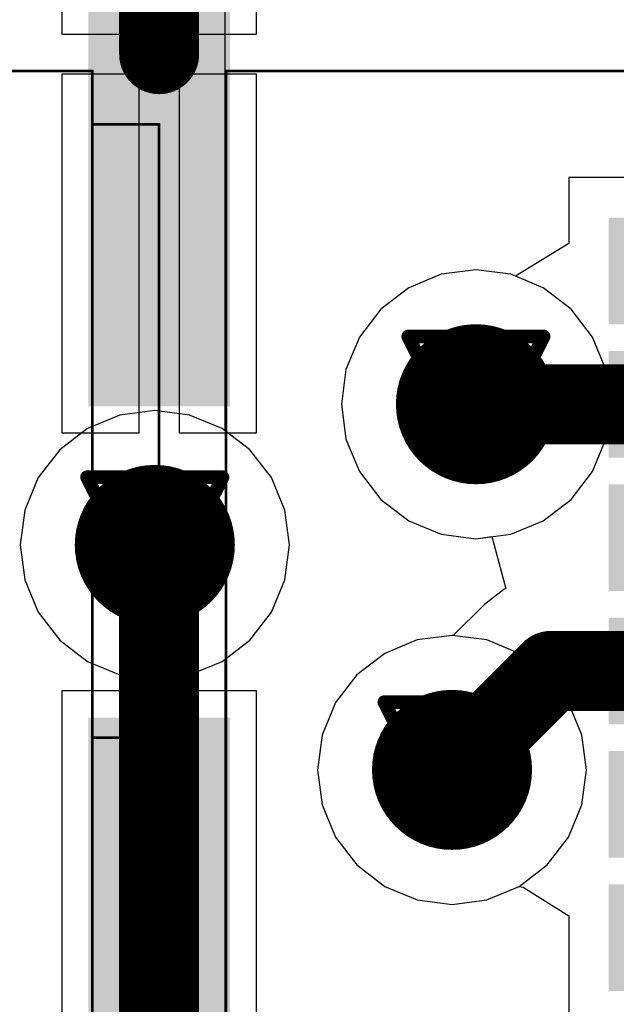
# Model space of a CAD drawing. Header units: millimetres. Extents: x 138 to 555, y 26 to 334.
# Tile 312 of 656: x 224.3 to 226.53, y 240.01 to 243.7. Entities that reach past the tile are written whole.
import ezdxf

# ---------------------------------------------------------------- set-up
doc = ezdxf.new("R2010")
doc.units = ezdxf.units.MM
for name, color, linetype in [('BottomLayer', 5, 'Continuous'), ('DrillDrawing', 1, 'Continuous'), ('Mechanical27', 56, 'Continuous'), ('MidLayer1', 16, 'Continuous'), ('MidLayer2', 76, 'Continuous'), ('MidLayer3', 90, 'Continuous'), ('MidLayer4', 156, 'Continuous'), ('MultiLayer', 9, 'Continuous'), ('TopLayer', 1, 'Continuous'), ('TopPaste', 8, 'Continuous'), ('TopSolder', 216, 'Continuous'), ('ViaHoleLayer', 16, 'Continuous')]:
    doc.layers.add(name, color=color, linetype=linetype)

# ---------------------------------------------------------------- blocks, each defined once
blk = doc.blocks.new('CON_SAMTEC_QSH_060_01_L_D_A_808')
at = {"layer": 'Mechanical27', "const_width": 0.01}
for points in [[(-18, 0.25), (-18, 2.3)], [(-2, 0.25), (-18, 0.25)], [(-15.5, 0), (-17.8, 0)], [(-17.8, -0.25), (-17.8, 0)], [(-15.5, -0.25), (-15.5, 0)], [(-18, -2.3), (-18, -0.25)], [(-2, -0.25), (-18, -0.25)], [(-15.5, -0.25), (-17.8, -0.25)]]:
    blk.add_lwpolyline(points, dxfattribs=at)
at = {"layer": 'Mechanical27', "const_width": 0.005}
for points in [[(-18.0025, 0.25, 1), (-17.9975, 0.25, 1)], [(-18.0025, 0.25, 1), (-17.9975, 0.25, 1)], [(-17.8025, 0, 1), (-17.7975, 0, 1)], [(-17.8025, 0, 1), (-17.7975, 0, 1)], [(-15.5025, 0, 1), (-15.4975, 0, 1)], [(-15.5025, 0, 1), (-15.4975, 0, 1)], [(-18.0025, -0.25, 1), (-17.9975, -0.25, 1)], [(-18.0025, -0.25, 1), (-17.9975, -0.25, 1)], [(-17.8025, -0.25, 1), (-17.7975, -0.25, 1)], [(-17.8025, -0.25, 1), (-17.7975, -0.25, 1)], [(-15.5025, -0.25, 1), (-15.4975, -0.25, 1)], [(-15.5025, -0.25, 1), (-15.4975, -0.25, 1)]]:
    blk.add_lwpolyline(points, format="xyb", close=True, dxfattribs=at)
at = {"layer": 'TopLayer'}
for points in [[(-19.3325, -0.215), (-16.7925, -0.215), (-19.3325, 0.215), (-16.7925, 0.215)], [(-15.525, -0.215), (-10.825, -0.215), (-15.525, 0.215), (-10.825, 0.215)]]:
    blk.add_solid(points, dxfattribs=at)
at = {"layer": 'TopPaste'}
for points in [[(-19.3325, -0.215), (-16.7925, -0.215), (-19.3325, 0.215), (-16.7925, 0.215)], [(-15.525, -0.215), (-10.825, -0.215), (-15.525, 0.215), (-10.825, 0.215)]]:
    blk.add_solid(points, dxfattribs=at)
at = {"layer": 'TopSolder'}
for points in [[(-17.05, 1.685), (-17.05, 4.055), (-17.45, 1.685), (-17.45, 4.055)], [(-16.55, 1.685), (-16.55, 4.055), (-16.95, 1.685), (-16.95, 4.055)], [(-16.05, 1.685), (-16.05, 4.055), (-16.45, 1.685), (-16.45, 4.055)], [(-15.55, 1.685), (-15.55, 4.055), (-15.95, 1.685), (-15.95, 4.055)], [(-15.05, 1.685), (-15.05, 4.055), (-15.45, 1.685), (-15.45, 4.055)], [(-14.55, 1.685), (-14.55, 4.055), (-14.95, 1.685), (-14.95, 4.055)], [(-19.3825, -0.265), (-16.7425, -0.265), (-19.3825, 0.265), (-16.7425, 0.265)], [(-15.575, -0.265), (-10.775, -0.265), (-15.575, 0.265), (-10.775, 0.265)]]:
    blk.add_solid(points, dxfattribs=at)

msp = doc.modelspace()

# ---------------------------------------------------------------- linework, layer by layer
at = {"layer": 'BottomLayer'}
for p, q in [((225.8773, 242.7445), (225.7557, 242.6941)), ((226.0078, 242.7617), (225.8773, 242.7445)), ((226.1383, 242.7445), (226.0078, 242.7617)), ((226.26, 242.6941), (226.1383, 242.7445)), ((225.7557, 242.6941), (225.6512, 242.614)), ((226.3644, 242.614), (226.26, 242.6941)), ((225.6512, 242.614), (225.5711, 242.5095)), ((226.4446, 242.5095), (226.3644, 242.614)), ((225.5711, 242.5095), (225.5207, 242.3879)), ((226.4949, 242.3879), (226.4446, 242.5095)), ((225.5207, 242.3879), (225.5035, 242.2574)), ((226.5121, 242.2574), (226.4949, 242.3879)), ((225.5035, 242.2574), (225.5207, 242.1269)), ((226.4949, 242.1269), (226.5121, 242.2574)), ((225.5207, 242.1269), (225.5711, 242.0052)), ((226.4446, 242.0052), (226.4949, 242.1269)), ((225.5711, 242.0052), (225.6512, 241.9008)), ((226.3644, 241.9008), (226.4446, 242.0052)), ((225.6512, 241.9008), (225.7557, 241.8206)), ((226.26, 241.8206), (226.3644, 241.9008)), ((225.7557, 241.8206), (225.8773, 241.7703)), ((226.1383, 241.7703), (226.26, 241.8206)), ((225.8773, 241.7703), (226.0078, 241.7531)), ((226.0078, 241.7531), (226.1383, 241.7703)), ((225.9181, 241.3907), (225.7875, 241.3735)), ((226.0486, 241.3735), (225.9181, 241.3907)), ((225.7875, 241.3735), (225.6659, 241.3231)), ((226.1702, 241.3231), (226.0486, 241.3735)), ((225.6659, 241.3231), (225.5615, 241.243)), ((226.2747, 241.243), (226.1702, 241.3231)), ((225.5615, 241.243), (225.4813, 241.1385)), ((226.3548, 241.1385), (226.2747, 241.243)), ((225.4813, 241.1385), (225.4309, 241.0169)), ((226.4052, 241.0169), (226.3548, 241.1385)), ((225.4309, 241.0169), (225.4137, 240.8864)), ((226.4224, 240.8864), (226.4052, 241.0169)), ((225.4137, 240.8864), (225.4309, 240.7559)), ((226.4052, 240.7559), (226.4224, 240.8864)), ((225.4309, 240.7559), (225.4813, 240.6342)), ((226.3548, 240.6342), (226.4052, 240.7559)), ((225.4813, 240.6342), (225.5615, 240.5298)), ((226.2747, 240.5298), (226.3548, 240.6342)), ((225.5615, 240.5298), (225.6659, 240.4496)), ((226.1702, 240.4496), (226.2747, 240.5298)), ((225.6659, 240.4496), (225.7875, 240.3993)), ((226.0486, 240.3993), (226.1702, 240.4496)), ((225.7875, 240.3993), (225.9181, 240.3821)), ((225.9181, 240.3821), (226.0486, 240.3993))]:
    msp.add_line(p, q, dxfattribs=at)
at = {"layer": 'BottomLayer', "const_width": 0.3}
for points in [[(225.8578, 242.2574, 1), (226.1578, 242.2574, 1)], [(224.6542, 241.7299, 1), (224.9542, 241.7299, 1)], [(225.7681, 240.8864, 1), (226.0681, 240.8864, 1)]]:
    msp.add_lwpolyline(points, format="xyb", close=True, dxfattribs=at)
at = {"layer": 'DrillDrawing', "const_width": 0.0508}
for points in [[(225.7538, 242.5114), (226.2618, 242.5114)], [(225.7538, 242.5114), (226.0078, 242.0034)], [(226.0078, 242.0034), (226.2618, 242.5114)], [(225.8554, 242.4098), (226.1602, 242.4098)], [(225.8554, 242.4098), (226.0078, 242.105)], [(226.0078, 242.105), (226.1602, 242.4098)], [(224.5502, 241.9839), (225.0582, 241.9839)], [(224.5502, 241.9839), (224.8042, 241.4759)], [(224.8042, 241.4759), (225.0582, 241.9839)], [(224.6518, 241.8823), (224.9566, 241.8823)], [(224.6518, 241.8823), (224.8042, 241.5775)], [(224.8042, 241.5775), (224.9566, 241.8823)], [(225.6641, 241.1404), (226.1721, 241.1404)], [(225.6641, 241.1404), (225.9181, 240.6324)], [(225.9181, 240.6324), (226.1721, 241.1404)], [(225.7657, 241.0388), (226.0705, 241.0388)], [(225.7657, 241.0388), (225.9181, 240.734)], [(225.9181, 240.734), (226.0705, 241.0388)]]:
    msp.add_lwpolyline(points, dxfattribs=at)
at = {"layer": 'DrillDrawing', "const_width": 0.0254}
for points in [[(225.7411, 242.5114, 1), (225.7665, 242.5114, 1)], [(225.7411, 242.5114, 1), (225.7665, 242.5114, 1)], [(226.2491, 242.5114, 1), (226.2745, 242.5114, 1)], [(226.2491, 242.5114, 1), (226.2745, 242.5114, 1)], [(225.8427, 242.4098, 1), (225.8681, 242.4098, 1)], [(225.8427, 242.4098, 1), (225.8681, 242.4098, 1)], [(226.1475, 242.4098, 1), (226.1729, 242.4098, 1)], [(226.1475, 242.4098, 1), (226.1729, 242.4098, 1)], [(225.9951, 242.105, 1), (226.0205, 242.105, 1)], [(225.9951, 242.105, 1), (226.0205, 242.105, 1)], [(224.5375, 241.9839, 1), (224.5629, 241.9839, 1)], [(224.5375, 241.9839, 1), (224.5629, 241.9839, 1)], [(225.0455, 241.9839, 1), (225.0709, 241.9839, 1)], [(225.0455, 241.9839, 1), (225.0709, 241.9839, 1)], [(225.9951, 242.0034, 1), (226.0205, 242.0034, 1)], [(225.9951, 242.0034, 1), (226.0205, 242.0034, 1)], [(224.6391, 241.8823, 1), (224.6645, 241.8823, 1)], [(224.6391, 241.8823, 1), (224.6645, 241.8823, 1)], [(224.9439, 241.8823, 1), (224.9693, 241.8823, 1)], [(224.9439, 241.8823, 1), (224.9693, 241.8823, 1)], [(224.7915, 241.5775, 1), (224.8169, 241.5775, 1)], [(224.7915, 241.5775, 1), (224.8169, 241.5775, 1)], [(224.7915, 241.4759, 1), (224.8169, 241.4759, 1)], [(224.7915, 241.4759, 1), (224.8169, 241.4759, 1)], [(225.6514, 241.1404, 1), (225.6768, 241.1404, 1)], [(225.6514, 241.1404, 1), (225.6768, 241.1404, 1)], [(226.1594, 241.1404, 1), (226.1848, 241.1404, 1)], [(226.1594, 241.1404, 1), (226.1848, 241.1404, 1)], [(225.753, 241.0388, 1), (225.7784, 241.0388, 1)], [(225.753, 241.0388, 1), (225.7784, 241.0388, 1)], [(226.0578, 241.0388, 1), (226.0832, 241.0388, 1)], [(226.0578, 241.0388, 1), (226.0832, 241.0388, 1)], [(225.9054, 240.734, 1), (225.9308, 240.734, 1)], [(225.9054, 240.734, 1), (225.9308, 240.734, 1)], [(225.9054, 240.6324, 1), (225.9308, 240.6324, 1)], [(225.9054, 240.6324, 1), (225.9308, 240.6324, 1)]]:
    msp.add_lwpolyline(points, format="xyb", close=True, dxfattribs=at)
at = {"layer": 'MidLayer1'}
for p, q in [((225.0679, 242.1578), (225.0679, 244.9427)), ((225.1609, 242.0865), (225.0679, 242.1578)), ((225.241, 241.9821), (225.1609, 242.0865)), ((225.2914, 241.8604), (225.241, 241.9821)), ((225.3086, 241.7299), (225.2914, 241.8604)), ((225.2914, 241.5994), (225.3086, 241.7299)), ((225.241, 241.4777), (225.2914, 241.5994)), ((225.1609, 241.3733), (225.241, 241.4777)), ((225.0679, 241.302), (225.1609, 241.3733)), ((225.0679, 239.8321), (225.0679, 241.302))]:
    msp.add_line(p, q, dxfattribs=at)
at = {"layer": 'MidLayer1', "const_width": 0.3}
for points in [[(225.8578, 242.2574, 1), (226.1578, 242.2574, 1)], [(224.6542, 241.7299, 1), (224.9542, 241.7299, 1)], [(225.7681, 240.8864, 1), (226.0681, 240.8864, 1)]]:
    msp.add_lwpolyline(points, format="xyb", close=True, dxfattribs=at)
at = {"layer": 'MidLayer2'}
for p, q in [((225.8773, 242.7445), (225.7557, 242.6941)), ((226.0078, 242.7617), (225.8773, 242.7445)), ((226.1383, 242.7445), (226.0078, 242.7617)), ((226.26, 242.6941), (226.1383, 242.7445)), ((225.7557, 242.6941), (225.6512, 242.614)), ((226.3644, 242.614), (226.26, 242.6941)), ((225.6512, 242.614), (225.5711, 242.5095)), ((226.4446, 242.5095), (226.3644, 242.614)), ((225.5711, 242.5095), (225.5207, 242.3879)), ((226.4949, 242.3879), (226.4446, 242.5095)), ((225.5207, 242.3879), (225.5035, 242.2574)), ((226.5121, 242.2574), (226.4949, 242.3879)), ((225.5035, 242.2574), (225.5207, 242.1269)), ((226.4949, 242.1269), (226.5121, 242.2574)), ((225.5207, 242.1269), (225.5711, 242.0052)), ((226.4446, 242.0052), (226.4949, 242.1269)), ((225.5711, 242.0052), (225.6512, 241.9008)), ((226.3644, 241.9008), (226.4446, 242.0052)), ((225.6512, 241.9008), (225.7557, 241.8206)), ((226.26, 241.8206), (226.3644, 241.9008)), ((225.7557, 241.8206), (225.8773, 241.7703)), ((226.1383, 241.7703), (226.26, 241.8206)), ((225.8773, 241.7703), (226.0078, 241.7531)), ((226.0078, 241.7531), (226.1383, 241.7703)), ((225.9181, 241.3907), (225.7875, 241.3735)), ((226.0486, 241.3735), (225.9181, 241.3907)), ((225.7875, 241.3735), (225.6659, 241.3231)), ((226.1702, 241.3231), (226.0486, 241.3735)), ((225.6659, 241.3231), (225.5615, 241.243)), ((226.2747, 241.243), (226.1702, 241.3231)), ((225.5615, 241.243), (225.4813, 241.1385)), ((226.3548, 241.1385), (226.2747, 241.243)), ((225.4813, 241.1385), (225.4309, 241.0169)), ((226.4052, 241.0169), (226.3548, 241.1385)), ((225.4309, 241.0169), (225.4137, 240.8864)), ((226.4224, 240.8864), (226.4052, 241.0169)), ((225.4137, 240.8864), (225.4309, 240.7559)), ((226.4052, 240.7559), (226.4224, 240.8864)), ((225.4309, 240.7559), (225.4813, 240.6342)), ((226.3548, 240.6342), (226.4052, 240.7559)), ((225.4813, 240.6342), (225.5615, 240.5298)), ((226.2747, 240.5298), (226.3548, 240.6342)), ((225.5615, 240.5298), (225.6659, 240.4496)), ((226.1702, 240.4496), (226.2747, 240.5298)), ((225.6659, 240.4496), (225.7875, 240.3993)), ((226.0486, 240.3993), (226.1702, 240.4496)), ((225.7875, 240.3993), (225.9181, 240.3821)), ((225.9181, 240.3821), (226.0486, 240.3993))]:
    msp.add_line(p, q, dxfattribs=at)
at = {"layer": 'MidLayer2', "const_width": 0.3}
for points in [[(225.8578, 242.2574, 1), (226.1578, 242.2574, 1)], [(224.6542, 241.7299, 1), (224.9542, 241.7299, 1)], [(225.7681, 240.8864, 1), (226.0681, 240.8864, 1)]]:
    msp.add_lwpolyline(points, format="xyb", close=True, dxfattribs=at)
at = {"layer": 'MidLayer3'}
for p, q in [((225.8773, 242.7445), (225.7557, 242.6941)), ((226.0078, 242.7617), (225.8773, 242.7445)), ((226.1383, 242.7445), (226.0078, 242.7617)), ((226.26, 242.6941), (226.1383, 242.7445)), ((225.7557, 242.6941), (225.6512, 242.614)), ((226.3644, 242.614), (226.26, 242.6941)), ((225.6512, 242.614), (225.5711, 242.5095)), ((226.4446, 242.5095), (226.3644, 242.614)), ((225.5711, 242.5095), (225.5207, 242.3879)), ((226.4949, 242.3879), (226.4446, 242.5095)), ((225.5207, 242.3879), (225.5035, 242.2574)), ((226.5121, 242.2574), (226.4949, 242.3879)), ((225.5035, 242.2574), (225.5207, 242.1269)), ((226.4949, 242.1269), (226.5121, 242.2574)), ((225.5207, 242.1269), (225.5711, 242.0052)), ((226.4446, 242.0052), (226.4949, 242.1269)), ((225.5711, 242.0052), (225.6512, 241.9008)), ((226.3644, 241.9008), (226.4446, 242.0052)), ((225.6512, 241.9008), (225.7557, 241.8206)), ((226.26, 241.8206), (226.3644, 241.9008)), ((225.7557, 241.8206), (225.8773, 241.7703)), ((226.1383, 241.7703), (226.26, 241.8206)), ((225.8773, 241.7703), (226.0078, 241.7531)), ((226.0078, 241.7531), (226.1383, 241.7703)), ((225.9181, 241.3907), (225.7875, 241.3735)), ((226.0486, 241.3735), (225.9181, 241.3907)), ((225.7875, 241.3735), (225.6659, 241.3231)), ((226.1702, 241.3231), (226.0486, 241.3735)), ((225.6659, 241.3231), (225.5615, 241.243)), ((226.2747, 241.243), (226.1702, 241.3231)), ((225.5615, 241.243), (225.4813, 241.1385)), ((226.3548, 241.1385), (226.2747, 241.243)), ((225.4813, 241.1385), (225.4309, 241.0169)), ((226.4052, 241.0169), (226.3548, 241.1385)), ((225.4309, 241.0169), (225.4137, 240.8864)), ((226.4224, 240.8864), (226.4052, 241.0169)), ((225.4137, 240.8864), (225.4309, 240.7559)), ((226.4052, 240.7559), (226.4224, 240.8864)), ((225.4309, 240.7559), (225.4813, 240.6342)), ((226.3548, 240.6342), (226.4052, 240.7559)), ((225.4813, 240.6342), (225.5615, 240.5298)), ((226.2747, 240.5298), (226.3548, 240.6342)), ((225.5615, 240.5298), (225.6659, 240.4496)), ((226.1702, 240.4496), (226.2747, 240.5298)), ((225.6659, 240.4496), (225.7875, 240.3993)), ((226.0486, 240.3993), (226.1702, 240.4496)), ((225.7875, 240.3993), (225.9181, 240.3821)), ((225.9181, 240.3821), (226.0486, 240.3993))]:
    msp.add_line(p, q, dxfattribs=at)
at = {"layer": 'MidLayer3', "const_width": 0.3}
for points in [[(225.8578, 242.2574, 1), (226.1578, 242.2574, 1)], [(224.6542, 241.7299, 1), (224.9542, 241.7299, 1)], [(225.7681, 240.8864, 1), (226.0681, 240.8864, 1)]]:
    msp.add_lwpolyline(points, format="xyb", close=True, dxfattribs=at)
at = {"layer": 'MidLayer4'}
for p, q in [((225.8773, 242.7445), (225.7557, 242.6941)), ((226.0078, 242.7617), (225.8773, 242.7445)), ((226.1383, 242.7445), (226.0078, 242.7617)), ((226.26, 242.6941), (226.1383, 242.7445)), ((225.7557, 242.6941), (225.6512, 242.614)), ((226.3644, 242.614), (226.26, 242.6941)), ((225.6512, 242.614), (225.5711, 242.5095)), ((226.4446, 242.5095), (226.3644, 242.614)), ((225.5711, 242.5095), (225.5207, 242.3879)), ((226.4949, 242.3879), (226.4446, 242.5095)), ((225.5207, 242.3879), (225.5035, 242.2574)), ((226.5121, 242.2574), (226.4949, 242.3879)), ((224.8042, 242.2342), (224.6737, 242.217)), ((224.9348, 242.217), (224.8042, 242.2342)), ((225.5035, 242.2574), (225.5207, 242.1269)), ((226.4949, 242.1269), (226.5121, 242.2574)), ((224.6737, 242.217), (224.5521, 242.1666)), ((225.0564, 242.1666), (224.9348, 242.217)), ((224.5521, 242.1666), (224.4476, 242.0865)), ((225.1609, 242.0865), (225.0564, 242.1666)), ((225.5207, 242.1269), (225.5711, 242.0052)), ((226.4446, 242.0052), (226.4949, 242.1269)), ((224.4476, 242.0865), (224.3675, 241.9821)), ((225.241, 241.9821), (225.1609, 242.0865)), ((225.5711, 242.0052), (225.6512, 241.9008)), ((226.3644, 241.9008), (226.4446, 242.0052)), ((224.3675, 241.9821), (224.3171, 241.8604)), ((225.2914, 241.8604), (225.241, 241.9821)), ((225.6512, 241.9008), (225.7557, 241.8206)), ((226.26, 241.8206), (226.3644, 241.9008)), ((224.3171, 241.8604), (224.2999, 241.7299)), ((225.3086, 241.7299), (225.2914, 241.8604)), ((225.7557, 241.8206), (225.8773, 241.7703)), ((226.1383, 241.7703), (226.26, 241.8206)), ((225.8773, 241.7703), (226.0078, 241.7531)), ((226.0078, 241.7531), (226.1383, 241.7703)), ((224.2999, 241.7299), (224.3171, 241.5994)), ((225.2914, 241.5994), (225.3086, 241.7299)), ((224.3171, 241.5994), (224.3675, 241.4777)), ((225.241, 241.4777), (225.2914, 241.5994)), ((224.3675, 241.4777), (224.4476, 241.3733)), ((225.1609, 241.3733), (225.241, 241.4777)), ((225.9181, 241.3907), (225.7875, 241.3735)), ((226.0486, 241.3735), (225.9181, 241.3907)), ((224.4476, 241.3733), (224.5521, 241.2931)), ((225.0564, 241.2931), (225.1609, 241.3733)), ((225.7875, 241.3735), (225.6659, 241.3231)), ((226.1702, 241.3231), (226.0486, 241.3735)), ((225.6659, 241.3231), (225.5615, 241.243)), ((226.2747, 241.243), (226.1702, 241.3231)), ((224.5521, 241.2931), (224.6737, 241.2428)), ((224.9348, 241.2428), (225.0564, 241.2931)), ((224.6737, 241.2428), (224.8042, 241.2256)), ((224.8042, 241.2256), (224.9348, 241.2428)), ((225.5615, 241.243), (225.4813, 241.1385)), ((226.3548, 241.1385), (226.2747, 241.243)), ((225.4813, 241.1385), (225.4309, 241.0169)), ((226.4052, 241.0169), (226.3548, 241.1385)), ((225.4309, 241.0169), (225.4137, 240.8864)), ((226.4224, 240.8864), (226.4052, 241.0169)), ((225.4137, 240.8864), (225.4309, 240.7559)), ((226.4052, 240.7559), (226.4224, 240.8864)), ((225.4309, 240.7559), (225.4813, 240.6342)), ((226.3548, 240.6342), (226.4052, 240.7559)), ((225.4813, 240.6342), (225.5615, 240.5298)), ((226.2747, 240.5298), (226.3548, 240.6342)), ((225.5615, 240.5298), (225.6659, 240.4496)), ((226.1702, 240.4496), (226.2747, 240.5298)), ((225.6659, 240.4496), (225.7875, 240.3993)), ((226.0486, 240.3993), (226.1702, 240.4496)), ((225.7875, 240.3993), (225.9181, 240.3821)), ((225.9181, 240.3821), (226.0486, 240.3993))]:
    msp.add_line(p, q, dxfattribs=at)
at = {"layer": 'MidLayer4', "const_width": 0.3}
for points in [[(225.8578, 242.2574, 1), (226.1578, 242.2574, 1)], [(224.6542, 241.7299, 1), (224.9542, 241.7299, 1)], [(225.7681, 240.8864, 1), (226.0681, 240.8864, 1)]]:
    msp.add_lwpolyline(points, format="xyb", close=True, dxfattribs=at)
at = {"layer": 'MultiLayer', "const_width": 0.3}
for points in [[(225.8578, 242.2574, 1), (226.1578, 242.2574, 1)], [(224.6542, 241.7299, 1), (224.9542, 241.7299, 1)], [(225.7681, 240.8864, 1), (226.0681, 240.8864, 1)]]:
    msp.add_lwpolyline(points, format="xyb", close=True, dxfattribs=at)
at = {"layer": 'TopLayer'}
for p, q in [((224.4555, 244.9899), (224.4555, 243.6449)), ((224.7455, 243.6449), (224.7455, 244.9899)), ((224.8955, 244.9899), (224.8955, 243.6449)), ((225.1855, 243.6449), (225.1855, 244.9899)), ((224.4555, 243.6449), (224.7455, 243.6449)), ((224.8955, 243.6449), (225.1855, 243.6449)), ((224.7455, 243.4949), (224.4555, 243.4949)), ((224.4555, 243.4949), (224.4555, 242.1499)), ((224.7455, 242.1499), (224.7455, 243.4949)), ((225.1855, 243.4949), (224.8955, 243.4949)), ((224.8955, 243.4949), (224.8955, 242.1499)), ((225.1855, 242.1499), (225.1855, 243.4949)), ((227.6673, 243.1074), (226.3555, 243.1074)), ((226.3555, 243.1074), (226.3555, 242.86)), ((226.3555, 242.86), (226.1555, 242.7374)), ((225.8773, 242.7445), (225.7557, 242.6941)), ((226.0078, 242.7617), (225.8773, 242.7445)), ((226.1383, 242.7445), (226.0078, 242.7617)), ((226.1555, 242.7374), (226.1383, 242.7445)), ((225.7557, 242.6941), (225.6512, 242.614)), ((225.6512, 242.614), (225.5711, 242.5095)), ((225.5711, 242.5095), (225.5207, 242.3879)), ((225.5207, 242.3879), (225.5035, 242.2574)), ((225.5035, 242.2574), (225.5207, 242.1269)), ((224.4555, 242.1499), (224.7455, 242.1499)), ((224.8955, 242.1499), (225.1855, 242.1499)), ((225.5207, 242.1269), (225.5711, 242.0052)), ((225.5711, 242.0052), (225.6512, 241.9008)), ((225.6512, 241.9008), (225.7557, 241.8206)), ((225.7557, 241.8206), (225.8773, 241.7703)), ((225.8773, 241.7703), (226.0078, 241.7531)), ((226.0078, 241.7531), (226.0675, 241.7609)), ((226.0675, 241.7609), (226.1197, 241.5661)), ((226.1126, 241.5631), (226.0394, 241.507)), ((226.1197, 241.5661), (226.1126, 241.5631)), ((226.0394, 241.507), (225.9225, 241.3901)), ((226.0394, 241.507), (226.0394, 241.507)), ((225.9181, 241.3907), (225.7875, 241.3735)), ((225.9225, 241.3901), (225.9181, 241.3907)), ((225.7875, 241.3735), (225.6659, 241.3231)), ((225.6659, 241.3231), (225.5615, 241.243)), ((225.5615, 241.243), (225.4813, 241.1385)), ((224.7455, 241.1824), (224.4555, 241.1824)), ((224.4555, 241.1824), (224.4555, 238.7574)), ((224.7455, 238.7574), (224.7455, 241.1824)), ((225.1855, 241.1824), (224.8955, 241.1824)), ((224.8955, 241.1824), (224.8955, 238.7574)), ((225.1855, 238.7574), (225.1855, 241.1824)), ((225.4813, 241.1385), (225.4309, 241.0169)), ((225.4309, 241.0169), (225.4137, 240.8864)), ((225.4137, 240.8864), (225.4309, 240.7559)), ((225.4309, 240.7559), (225.4813, 240.6342)), ((225.4813, 240.6342), (225.5615, 240.5298)), ((225.5615, 240.5298), (225.6659, 240.4496)), ((225.6659, 240.4496), (225.7875, 240.3993)), ((226.0486, 240.3993), (226.1702, 240.4496)), ((226.1702, 240.4496), (226.1844, 240.4464)), ((226.1844, 240.4464), (226.3555, 240.3397)), ((225.7875, 240.3993), (225.9181, 240.3821)), ((225.9181, 240.3821), (226.0486, 240.3993)), ((226.3555, 240.3397), (226.3555, 239.9074))]:
    msp.add_line(p, q, dxfattribs=at)
at = {"layer": 'TopLayer', "const_width": 0.3}
for points in [[(224.8204, 243.5699), (224.8204, 245.3814)], [(226.0078, 242.2574), (227.6904, 242.2574)], [(224.8042, 241.7299), (224.8204, 241.7137)], [(224.8204, 238.6824), (224.8204, 241.7137)], [(225.9181, 240.8864), (226.2891, 241.2574)], [(226.2891, 241.2574), (227.6904, 241.2574)]]:
    msp.add_lwpolyline(points, dxfattribs=at)
at = {"layer": 'TopLayer'}
for points, const_width in [([(224.7455, 243.5699, 1), (224.8954, 243.5699, 1)], 0.15), ([(225.8578, 242.2574, 1), (226.1578, 242.2574, 1)], 0.3), ([(225.9328, 242.2574, 1), (226.0828, 242.2574, 1)], 0.15), ([(224.6542, 241.7299, 1), (224.9542, 241.7299, 1)], 0.3), ([(224.7293, 241.7299, 1), (224.8792, 241.7299, 1)], 0.15), ([(224.7455, 241.7137, 1), (224.8954, 241.7137, 1)], 0.15), ([(224.7455, 241.7137, 1), (224.8954, 241.7137, 1)], 0.15), ([(226.2141, 241.2574, 1), (226.3641, 241.2574, 1)], 0.15), ([(226.2141, 241.2574, 1), (226.3641, 241.2574, 1)], 0.15), ([(225.7681, 240.8864, 1), (226.0681, 240.8864, 1)], 0.3), ([(225.8431, 240.8864, 1), (225.9931, 240.8864, 1)], 0.15)]:
    msp.add_lwpolyline(points, format="xyb", close=True, dxfattribs=dict(at, const_width=const_width))
at = {"layer": 'ViaHoleLayer', "const_width": 0.15}
for points in [[(225.9328, 242.2574, 1), (226.0828, 242.2574, 1)], [(224.7293, 241.7299, 1), (224.8792, 241.7299, 1)], [(225.8431, 240.8864, 1), (225.9931, 240.8864, 1)]]:
    msp.add_lwpolyline(points, format="xyb", close=True, dxfattribs=at)

# ---------------------------------------------------------------- block references
at = {"rotation": 270}
msp.add_blockref('CON_SAMTEC_QSH_060_01_L_D_A_808', (224.8205, 225.5074), dxfattribs=at)

doc.saveas('drawing.dxf')
